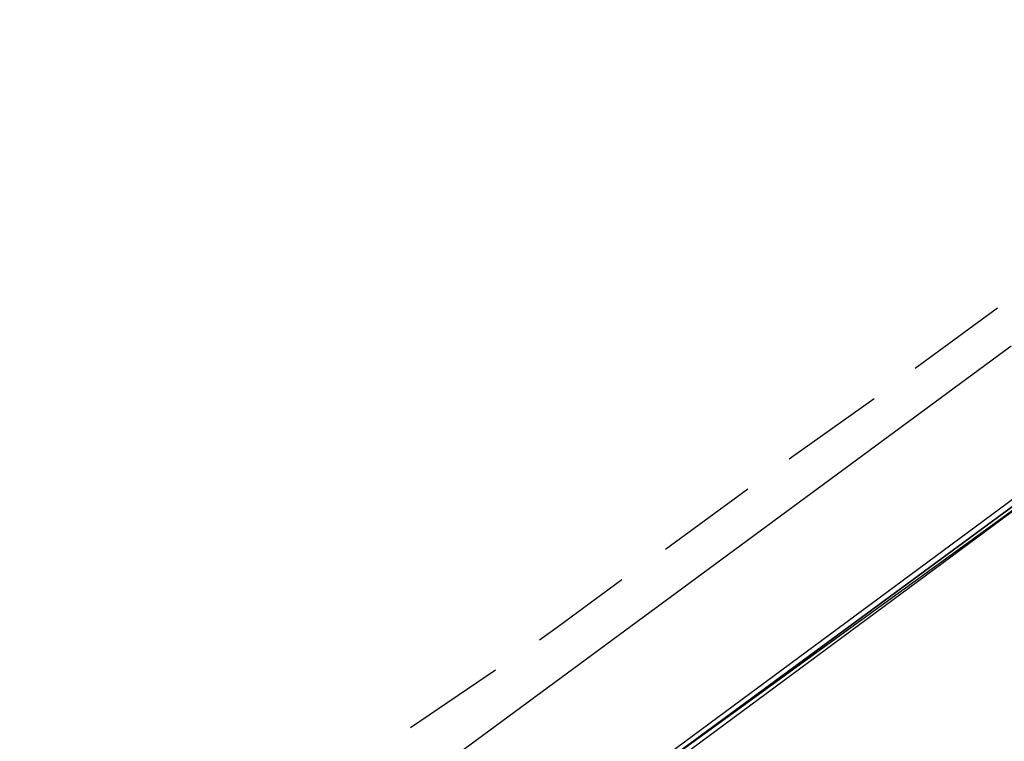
# Model space of a CAD drawing. Header units: feet. Extents: x -79 to 198, y -22 to 181.
# Tile 387 of 656: x 111.35 to 116.14, y 31.84 to 35.35. Entities that reach past the tile are written whole.
import ezdxf

# ---------------------------------------------------------------- set-up
doc = ezdxf.new("R2010")
doc.units = ezdxf.units.FT
doc.layers.add('A-LINEA', color=7, linetype='CONTINUOUS')

msp = doc.modelspace()

# ---------------------------------------------------------------- linework, layer by layer
at = {"layer": 'A-LINEA'}
for p, q in [((115.7067, 33.6578), (116.1067, 33.9511)), ((115.7067, 33.6578), (116.1067, 33.9511)), ((116.1733, 33.7644), (113.1867, 31.5644)), ((116.1733, 33.7644), (113.1867, 31.5644)), ((115.0933, 33.2178), (115.5067, 33.5111)), ((115.0933, 33.2178), (115.5067, 33.5111)), ((114.4933, 32.7778), (114.8933, 33.0711)), ((114.4933, 32.7778), (114.8933, 33.0711)), ((113.2533, 31.9111), (113.6667, 32.1911)), ((113.2533, 31.9111), (113.6667, 32.1911))]:
    msp.add_line(p, q, dxfattribs=at)
for points in [[(103.4533, 25.1244), (105.36, 26.1111), (107.24, 27.1511), (109.1067, 28.2444), (110.9333, 29.3778), (112.7467, 30.5511), (114.52, 31.7644), (116.2667, 33.0311), (117.9733, 34.3244), (119.6533, 35.6711), (121.3067, 37.0578)], [(103.4533, 25.1244), (105.36, 26.1111), (107.24, 27.1511), (109.1067, 28.2444), (110.9333, 29.3778), (112.7467, 30.5511), (114.52, 31.7644), (116.2667, 33.0311), (117.9733, 34.3244), (119.6533, 35.6711), (121.3067, 37.0578)], [(116.64, 33.3378), (116.64, 33.3244), (113.4667, 30.9911), (113.4533, 31.0044), (116.6267, 33.3511), (116.64, 33.3511), (116.64, 33.3378)], [(116.64, 33.3378), (116.64, 33.3244), (113.4667, 30.9911), (113.4533, 31.0044), (116.6267, 33.3511), (116.64, 33.3511), (116.64, 33.3378)], [(116.6533, 33.3111), (113.48, 30.9644), (113.4667, 30.9778), (113.4667, 30.9911), (116.64, 33.3244), (116.6533, 33.3244), (116.6533, 33.3111)], [(116.6533, 33.3111), (113.48, 30.9644), (113.4667, 30.9778), (113.4667, 30.9911), (116.64, 33.3244), (116.6533, 33.3244), (116.6533, 33.3111)], [(113.88, 32.3378), (113.9733, 32.4044), (114.28, 32.6311)], [(113.88, 32.3378), (113.9733, 32.4044), (114.28, 32.6311)]]:
    msp.add_lwpolyline(points, dxfattribs=at)

doc.saveas('drawing.dxf')
